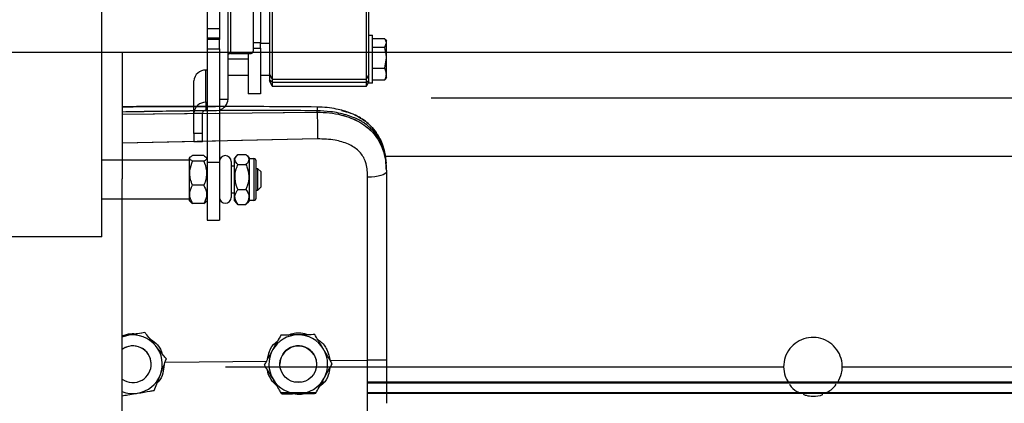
# Model space of a CAD drawing. Header units: inches. Extents: x 170 to 284, y 215 to 248.
# Tile 526 of 656: x 202.47 to 202.757, y 243.956 to 244.068. Entities that reach past the tile are written whole.
import ezdxf

# ---------------------------------------------------------------- set-up
doc = ezdxf.new("R2010")
doc.units = ezdxf.units.IN
doc.header["$LTSCALE"] = 0.25
doc.header["$MEASUREMENT"] = 0
doc.layers.add('LH FRONT OF HOOD', color=7, linetype='Continuous')

msp = doc.modelspace()

# ---------------------------------------------------------------- linework, layer by layer
at = {"layer": 'LH FRONT OF HOOD'}
for p, q in [((202.4944485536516, 244.0046184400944), (202.4944485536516, 244.155523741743)), ((202.5432558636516, 244.1146045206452), (202.5432558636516, 244.0521204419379)), ((202.5440991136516, 244.1146275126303), (202.5440991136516, 244.0504912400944)), ((202.5715890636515, 244.0504912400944), (202.5715890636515, 244.1146275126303)), ((202.5722636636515, 244.0519969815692), (202.5722636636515, 244.1146062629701)), ((202.5312142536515, 244.0447298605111), (202.5312142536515, 244.0912018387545)), ((202.5251428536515, 244.0845910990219), (202.5251428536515, 244.0653321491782)), ((202.5286845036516, 244.0845910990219), (202.5286845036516, 244.0653321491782)), ((202.5406586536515, 244.0809429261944), (202.5406586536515, 244.0611692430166)), ((202.5386348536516, 244.0590056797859), (202.5386348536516, 244.0775998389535)), ((202.5318888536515, 244.0723536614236), (202.5318888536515, 244.0580503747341)), ((202.5251428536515, 244.0653321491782), (202.5286845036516, 244.0653321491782)), ((202.5251428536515, 244.0653321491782), (202.5251428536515, 244.0626426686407)), ((202.5286845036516, 244.0653321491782), (202.5286845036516, 244.0626426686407)), ((202.5251428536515, 244.0626426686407), (202.5286845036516, 244.0626426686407)), ((202.5251428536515, 244.0626426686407), (202.5251428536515, 244.0621437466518)), ((202.5286845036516, 244.0621437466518), (202.5251428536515, 244.0621437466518)), ((202.5251428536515, 244.0621437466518), (202.5251428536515, 244.0594542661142)), ((202.5286845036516, 244.0626426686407), (202.5286845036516, 244.0621437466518)), ((202.5286845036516, 244.0594542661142), (202.5286845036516, 244.0621437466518)), ((202.5406586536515, 244.0611692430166), (202.5386348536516, 244.0611692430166)), ((202.5406586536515, 244.0596337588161), (202.5406586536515, 244.0611692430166)), ((202.5406586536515, 244.061138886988), (202.5432558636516, 244.061138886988)), ((202.5722636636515, 244.063398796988), (202.5733092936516, 244.063398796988)), ((202.5733092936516, 244.0506868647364), (202.5733092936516, 244.063398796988)), ((202.5733092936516, 244.0624708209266), (202.5768869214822, 244.0624708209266)), ((202.5768869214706, 244.0598887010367), (202.5773568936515, 244.0611797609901)), ((202.5770233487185, 244.0622562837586), (202.5773568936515, 244.061678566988)), ((202.5773568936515, 244.0611797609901), (202.5773568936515, 244.061678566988)), ((202.5773568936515, 244.0568616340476), (202.5773568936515, 244.0611797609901)), ((202.2777556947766, 244.0584689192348), (206.7721258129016, 244.0584689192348)), ((202.5003237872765, 244.0584689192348), (202.5003237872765, 244.0215643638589)), ((202.5251428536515, 244.0594542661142), (202.5286845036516, 244.0594542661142)), ((202.5251428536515, 244.0594542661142), (202.5251428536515, 244.0264222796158)), ((202.5286845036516, 244.0594542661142), (202.5286845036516, 244.0264222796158)), ((202.5386348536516, 244.0596337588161), (202.5406586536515, 244.0596337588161)), ((202.5406586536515, 244.0596337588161), (202.5406586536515, 244.0462749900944)), ((202.5733092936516, 244.0598887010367), (202.5768869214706, 244.0598887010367)), ((202.5371170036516, 244.0563939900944), (202.5312142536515, 244.0563939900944)), ((202.5318888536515, 244.0580503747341), (202.5375807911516, 244.0580503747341)), ((202.5371170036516, 244.0580503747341), (202.5371170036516, 244.0462749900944)), ((202.5768869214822, 244.0538345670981), (202.5773568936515, 244.0568616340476)), ((202.5773568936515, 244.0520985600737), (202.5773568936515, 244.0568616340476)), ((202.5247718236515, 244.0438433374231), (202.5247718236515, 244.0532515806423)), ((202.5251428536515, 244.0532515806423), (202.5247718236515, 244.0532515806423)), ((202.5733092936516, 244.0538345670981), (202.5768869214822, 244.0538345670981)), ((202.5212639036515, 244.0406640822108), (202.5212639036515, 244.05007232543)), ((202.5371170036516, 244.051694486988), (202.5312142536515, 244.051694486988)), ((202.5432558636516, 244.051694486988), (202.5406586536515, 244.051694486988)), ((202.5440991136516, 244.0506598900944), (202.5432558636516, 244.0521204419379)), ((202.5432558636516, 244.0521204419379), (202.5432558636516, 244.0503038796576)), ((202.5440991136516, 244.0496866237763), (202.5432558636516, 244.0503038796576)), ((202.5432558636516, 244.0503038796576), (202.5432558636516, 244.050076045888)), ((202.5440991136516, 244.0486154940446), (202.5432558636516, 244.050076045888)), ((202.5715890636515, 244.0504912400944), (202.5440991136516, 244.0504912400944)), ((202.5440991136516, 244.0504912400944), (202.5440991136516, 244.0496153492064)), ((202.5715890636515, 244.0496153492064), (202.5440991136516, 244.0496153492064)), ((202.5440991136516, 244.0496153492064), (202.5440991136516, 244.0484468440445)), ((202.5722636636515, 244.0519969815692), (202.5715890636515, 244.0508285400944)), ((202.5715890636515, 244.0496153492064), (202.5715890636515, 244.0504912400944)), ((202.5715890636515, 244.0497578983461), (202.5722636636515, 244.0502517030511)), ((202.5722636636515, 244.0499525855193), (202.5715890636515, 244.0487841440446)), ((202.5715890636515, 244.0484468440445), (202.5715890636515, 244.0496153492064)), ((202.5722636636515, 244.0502517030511), (202.5722636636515, 244.0519969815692)), ((202.5722636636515, 244.0499525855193), (202.5722636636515, 244.0502517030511)), ((202.5722636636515, 244.049434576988), (202.5722636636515, 244.0499525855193)), ((202.5733092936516, 244.049434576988), (202.5733092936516, 244.0506868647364)), ((202.5733092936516, 244.0503625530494), (202.5768869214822, 244.0503625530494)), ((202.5769802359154, 244.0506019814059), (202.5768869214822, 244.0503625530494)), ((202.5773568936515, 244.051154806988), (202.5770233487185, 244.0505770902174)), ((202.5773568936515, 244.051154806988), (202.5773568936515, 244.0520985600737)), ((202.5715890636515, 244.0484468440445), (202.5440991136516, 244.0484468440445)), ((202.5733092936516, 244.049434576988), (202.5722636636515, 244.049434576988)), ((202.5247718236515, 244.0438433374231), (202.5247718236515, 244.0415506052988)), ((202.5247718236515, 244.0438433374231), (202.5251428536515, 244.0438433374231)), ((202.5286845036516, 244.0447298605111), (202.5312142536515, 244.0447298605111)), ((202.5406586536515, 244.0462749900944), (202.5371170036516, 244.0462749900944)), ((202.5904137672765, 244.0451833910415), (206.4425538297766, 244.0451833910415)), ((202.5003237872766, 244.0404350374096), (202.5571710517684, 244.0409717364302)), ((202.5247718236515, 244.0415506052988), (202.5251428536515, 244.0415506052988)), ((202.5571710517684, 244.0413831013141), (202.547251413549, 244.0414200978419)), ((202.547251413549, 244.0408780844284), (202.5571710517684, 244.0409717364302)), ((202.5571710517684, 244.0409717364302), (202.5571710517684, 244.041383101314)), ((202.5571710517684, 244.0409717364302), (202.5571710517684, 244.0413831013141)), ((202.5003237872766, 244.0404350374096), (202.5275626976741, 244.0406922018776)), ((202.5212639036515, 244.0406640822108), (202.5237936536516, 244.0406640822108)), ((202.5212639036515, 244.0347938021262), (202.5212639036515, 244.0406640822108)), ((202.5237936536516, 244.0347938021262), (202.5237936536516, 244.0406640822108)), ((202.557267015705, 244.0331829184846), (202.5003237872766, 244.0319733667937)), ((202.5275626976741, 244.0325519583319), (202.5003237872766, 244.0319733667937)), ((202.5237936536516, 244.0347938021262), (202.5212639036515, 244.0347938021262)), ((202.5212639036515, 244.0347938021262), (202.5212639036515, 244.0323594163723)), ((202.5237936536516, 244.0323594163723), (202.5212639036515, 244.0323594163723)), ((202.5237936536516, 244.0323594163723), (202.5237936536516, 244.0347938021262)), ((202.557267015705, 244.0331829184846), (202.535095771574, 244.0327119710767)), ((202.4944485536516, 244.0270757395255), (202.5198809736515, 244.0270757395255)), ((202.4944485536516, 244.0270757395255), (202.5198809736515, 244.0270757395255)), ((202.5198809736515, 244.0274638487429), (202.5202631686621, 244.0279097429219)), ((202.5198809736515, 244.0274638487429), (202.5202631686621, 244.0279097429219)), ((202.5198809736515, 244.0274638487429), (202.5198809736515, 244.0152194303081)), ((202.5241309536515, 244.0283354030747), (202.5208928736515, 244.0283354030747)), ((202.5241309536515, 244.0266587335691), (202.5208928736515, 244.0266587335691)), ((202.5247749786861, 244.0278930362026), (202.5251428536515, 244.0274638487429)), ((202.5247749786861, 244.0278930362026), (202.5251428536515, 244.0274638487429)), ((202.5330694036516, 244.0274638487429), (202.5337341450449, 244.0282393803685)), ((202.5330694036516, 244.0220415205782), (202.5330694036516, 244.0274638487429)), ((202.5340813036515, 244.0285965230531), (202.5364424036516, 244.0285965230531)), ((202.5367465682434, 244.0282895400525), (202.5374543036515, 244.0274638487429)), ((202.5374543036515, 244.0274638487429), (202.5387191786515, 244.0274638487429)), ((202.5374543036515, 244.0220415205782), (202.5374543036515, 244.0274638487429)), ((202.5387191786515, 244.0274638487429), (202.5387191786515, 244.0220415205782)), ((202.5393937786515, 244.0219644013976), (202.5393937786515, 244.0267892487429)), ((202.5768719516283, 244.028107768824), (206.4624382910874, 244.028107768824)), ((202.5251428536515, 244.0264222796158), (202.5286845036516, 244.0264222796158)), ((202.5251428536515, 244.0264222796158), (202.5251428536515, 244.0095068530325)), ((202.5286845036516, 244.0264222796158), (202.5286845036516, 244.0095068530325)), ((202.5321586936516, 244.0265529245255), (202.5321586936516, 244.0161303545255)), ((202.5321586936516, 244.0253555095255), (202.5330694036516, 244.0253555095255)), ((202.5340813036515, 244.0256920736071), (202.5364424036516, 244.0256920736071)), ((202.5393937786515, 244.0245459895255), (202.5398154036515, 244.0245459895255)), ((202.5393937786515, 244.0245459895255), (202.5398154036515, 244.0245459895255)), ((202.5398154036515, 244.0245459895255), (202.5408273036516, 244.0235340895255)), ((202.5398154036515, 244.0245459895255), (202.5408273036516, 244.0235340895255)), ((202.5398154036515, 244.0245459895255), (202.5398154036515, 244.0181372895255)), ((202.5773665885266, 244.0240485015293), (202.5773665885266, 244.0235601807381)), ((202.5773665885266, 244.0240485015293), (202.5773665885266, 244.0235601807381)), ((202.5003237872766, 239.8211148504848), (202.5003237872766, 244.0215643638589)), ((202.5330694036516, 244.0152194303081), (202.5330694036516, 244.0220415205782)), ((202.5374543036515, 244.0152194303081), (202.5374543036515, 244.0220415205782)), ((202.5387191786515, 244.0220415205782), (202.5387191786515, 244.0152194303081)), ((202.5393937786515, 244.0158940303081), (202.5393937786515, 244.0219644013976)), ((202.5408273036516, 244.0191491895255), (202.5408273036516, 244.0235340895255)), ((202.5241309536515, 244.0196649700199), (202.5208928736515, 244.0196649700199)), ((202.5340813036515, 244.0184371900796), (202.5364424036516, 244.0184371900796)), ((202.5398154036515, 244.0181372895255), (202.5393937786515, 244.0181372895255)), ((202.5398154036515, 244.0181372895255), (202.5393937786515, 244.0181372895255)), ((202.5408273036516, 244.0191491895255), (202.5398154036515, 244.0181372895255)), ((202.5408273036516, 244.0191491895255), (202.5398154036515, 244.0181372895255)), ((202.5198809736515, 244.0156075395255), (202.4944485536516, 244.0156075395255)), ((202.5198809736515, 244.0156075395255), (202.4944485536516, 244.0156075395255)), ((202.5202631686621, 244.0147735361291), (202.5198809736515, 244.0152194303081)), ((202.5202631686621, 244.0147735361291), (202.5198809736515, 244.0152194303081)), ((202.5251428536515, 244.0152194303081), (202.5247749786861, 244.0147902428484)), ((202.5251428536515, 244.0152194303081), (202.5247749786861, 244.0147902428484)), ((202.5330694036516, 244.0173277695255), (202.5321586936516, 244.0173277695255)), ((202.5337341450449, 244.0144438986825), (202.5330694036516, 244.0152194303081)), ((202.5374543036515, 244.0152194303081), (202.5367465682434, 244.0143937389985)), ((202.5387191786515, 244.0152194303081), (202.5374543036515, 244.0152194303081)), ((202.5241309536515, 244.0143478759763), (202.5208928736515, 244.0143478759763)), ((202.5241309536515, 244.0143478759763), (202.5247113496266, 244.0148447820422)), ((202.5241309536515, 244.0143478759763), (202.5247113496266, 244.0148447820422)), ((202.5337397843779, 244.0144487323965), (202.5340813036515, 244.0140867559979)), ((202.5340813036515, 244.0140867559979), (202.5364424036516, 244.0140867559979)), ((202.5364424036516, 244.0140867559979), (202.5366849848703, 244.0144465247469)), ((202.5251428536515, 244.0095068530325), (202.5286845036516, 244.0095068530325)), ((202.4944485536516, 244.0046184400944), (202.1613648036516, 244.0046184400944)), ((202.4944485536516, 244.0046184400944), (202.1613648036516, 244.0046184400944)), ((202.5020983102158, 243.9759070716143), (202.5003237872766, 243.9756182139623)), ((202.5069763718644, 243.9767032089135), (202.5060478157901, 243.9765520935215)), ((202.5069763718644, 243.9767015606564), (202.5069763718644, 243.9767032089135)), ((202.5466154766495, 243.9759434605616), (202.5466154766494, 243.9759451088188)), ((202.5564989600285, 243.9760917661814), (202.5564989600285, 243.9760934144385)), ((202.5088241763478, 243.9674572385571), (202.5088241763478, 243.9674580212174)), ((202.5128579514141, 243.9680645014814), (202.5425559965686, 243.968348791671)), ((202.5132301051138, 243.9690467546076), (202.5132301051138, 243.9690484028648)), ((202.5304915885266, 243.9667153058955), (202.6931375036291, 243.9667153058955)), ((202.5418021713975, 243.9673099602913), (202.5418021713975, 243.9673116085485)), ((202.5463354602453, 243.9674580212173), (202.5463354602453, 243.9674572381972)), ((202.5570358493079, 243.9674572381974), (202.5570358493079, 243.9674580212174)), ((202.5609953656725, 243.9685253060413), (202.5719089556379, 243.9686297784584)), ((202.5615691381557, 243.9676065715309), (202.5615691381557, 243.967608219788)), ((202.5773665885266, 243.9686994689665), (202.5773665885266, 243.9621813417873)), ((202.710258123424, 243.9667153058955), (204.2339935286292, 243.9667153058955)), ((202.5449455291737, 243.9621807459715), (202.544433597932, 243.9621807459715)), ((202.544534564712, 243.9620653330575), (202.5450375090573, 243.9620653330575)), ((202.5525706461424, 243.9621807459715), (202.5508006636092, 243.9621807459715)), ((202.5583338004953, 243.9620653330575), (202.5591541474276, 243.9620653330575)), ((202.5592560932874, 243.9621807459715), (202.5584257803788, 243.9621807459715)), ((206.4610578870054, 243.9621807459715), (202.5719097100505, 243.9621807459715)), ((202.5719097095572, 243.9620653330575), (206.4610578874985, 243.9620653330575)), ((202.5568449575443, 243.9591329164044), (202.5466882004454, 243.9591329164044)), ((202.546756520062, 243.9590185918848), (202.5567812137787, 243.9590185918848)), ((202.5719096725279, 243.9590185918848), (206.4610579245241, 243.9590185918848)), ((206.4610579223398, 243.9591329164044), (202.5719096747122, 243.9591329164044)), ((202.5773665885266, 243.9588640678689), (202.5773665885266, 243.9561145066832))]:
    msp.add_line(p, q, dxfattribs=at)
at = {"layer": 'LH FRONT OF HOOD', "flags": 128}
for points in [[(202.5318888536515, 244.0580503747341), (202.5317572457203, 244.0580448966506), (202.5316306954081, 244.0580286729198), (202.5315140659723, 244.0580023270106), (202.531411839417, 244.0579668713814), (202.5313279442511, 244.0579236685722), (202.5312656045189, 244.0578743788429), (202.5312272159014, 244.0578208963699), (202.5312142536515, 244.0577652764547)], [(202.5773665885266, 244.0235601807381), (202.577262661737, 244.0232644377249), (202.5769547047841, 244.0229795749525), (202.5764540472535, 244.022716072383), (202.5757791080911, 244.0224836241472), (202.5749547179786, 244.0222907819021), (202.5740112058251, 244.0221446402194), (202.5729832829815, 244.0220505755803), (202.5719087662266, 244.0220120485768)], [(202.5773665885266, 244.0235601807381), (202.577262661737, 244.0232644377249), (202.5769547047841, 244.0229795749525), (202.5764540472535, 244.022716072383), (202.5757791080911, 244.0224836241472), (202.5749547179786, 244.0222907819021), (202.5740112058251, 244.0221446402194), (202.5729832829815, 244.0220505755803), (202.5719087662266, 244.0220120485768)], [(202.5003237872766, 243.9754176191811), (202.501007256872, 243.9756552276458), (202.5020983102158, 243.9759070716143)], [(202.5562784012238, 243.970202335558), (202.5568832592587, 243.9687266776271), (202.5570358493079, 243.9674580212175)]]:
    msp.add_lwpolyline(points, dxfattribs=at)
at = {"layer": 'LH FRONT OF HOOD'}
msp.add_circle((202.5516856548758, 243.9674572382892), 0.005350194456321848, dxfattribs=at)
for centre, radius, start, end in [((202.5376278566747, 244.0590576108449), 0.001008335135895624, 267.3246632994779, 357.0478590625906), ((202.5246151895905, 244.0498994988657), 0.003355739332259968, 87.32466329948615, 177.0478590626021), ((202.5246151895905, 244.0404912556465), 0.003355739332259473, 87.32466329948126, 177.0478590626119), ((202.5279854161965, 244.0448305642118), 0.003230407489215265, 282.498170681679, 358.2135900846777), ((202.5247281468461, 244.040615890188), 0.0009357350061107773, 87.32466329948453, 177.0478590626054), ((202.5304215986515, 244.0265529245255), 0.001737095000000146, 0, 180), ((202.5387191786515, 244.0267892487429), 0.0006746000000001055, 0, 90), ((202.5304215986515, 244.0161303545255), 0.001737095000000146, 180, 0), ((202.5387191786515, 244.0158940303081), 0.0006746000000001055, 269.9999999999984, 0), ((202.5034739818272, 243.9674580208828), 0.008560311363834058, 39.24773070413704, 99.2477296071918), ((202.5516856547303, 243.967458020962), 0.008560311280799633, 90.85968127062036, 150.8596805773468), ((202.5516856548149, 243.9674580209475), 0.008560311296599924, 30.85968260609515, 90.85968183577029), ((202.5034739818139, 243.9674580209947), 0.005350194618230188, 39.24773075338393, 126.0718980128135), ((202.5034739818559, 243.9674572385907), 0.005350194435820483, 300.009742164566, 126.0718999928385), ((202.5034739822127, 243.9674580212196), 0.008560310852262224, 339.2477292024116, 39.24773059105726), ((202.5516856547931, 243.9674580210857), 0.005350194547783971, 30.85968222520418, 179.9999985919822), ((202.5034739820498, 243.967458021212), 0.005350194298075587, 5.902783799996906e-08, 39.24773054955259), ((202.5516856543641, 243.9674580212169), 0.00856031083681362, 150.8596808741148, 210.8596823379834), ((202.5516856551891, 243.9674580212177), 0.008560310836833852, 330.8596808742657, 30.85968233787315), ((202.5034739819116, 243.9674580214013), 0.008560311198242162, 279.2477290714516, 339.2477287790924), ((202.5034739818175, 243.9674572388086), 0.005350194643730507, 233.9281021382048, 300.0097413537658), ((202.5516856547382, 243.9674580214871), 0.00856031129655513, 210.8596826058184, 270.8596818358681), ((202.5516856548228, 243.9674580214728), 0.008560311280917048, 270.8596812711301, 330.8596805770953), ((202.5034739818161, 243.9674580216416), 0.008560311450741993, 248.4076756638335, 279.2477294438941)]:
    msp.add_arc(centre, radius, start, end, dxfattribs=at)
for points, knots in [([(202.5773568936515, 244.0611797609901), (202.5773565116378, 244.0612103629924), (202.5773520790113, 244.0615654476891), (202.5771577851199, 244.0619134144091), (202.5769802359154, 244.0622313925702)], [0, 0, 0, 0, 0.08618226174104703, 0.9999999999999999, 0.9999999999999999, 0.9999999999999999, 0.9999999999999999]), ([(202.5773568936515, 244.0568616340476), (202.5773564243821, 244.056933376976), (202.5773497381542, 244.0579555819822), (202.5771099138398, 244.0589572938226), (202.5768869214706, 244.0598887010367)], [0, 0, 0, 0, 0.07018448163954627, 1, 1, 1, 1]), ([(202.5773568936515, 244.0520985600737), (202.5773499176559, 244.0522564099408), (202.577323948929, 244.0528440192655), (202.5770715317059, 244.0534161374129), (202.5768869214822, 244.0538345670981)], [0, 0, 0, 0, 0.2686306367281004, 1, 1, 1, 1]), ([(202.5768869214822, 244.0503625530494), (202.576957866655, 244.0505082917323), (202.5772333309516, 244.0510741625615), (202.5773042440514, 244.0516620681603), (202.5773568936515, 244.0520985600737)], [0, 0, 0, 0, 0.2575476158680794, 1, 1, 1, 1]), ([(202.5571524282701, 244.0424752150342), (202.5479354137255, 244.0425431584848), (202.5298485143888, 244.0426764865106), (202.5109049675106, 244.0426191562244), (202.5011792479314, 244.0425663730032), (202.5003237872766, 244.0425617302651)], [0, 0, 0, 0, 0.4865830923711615, 0.9548405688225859, 1, 1, 1, 1]), ([(202.5003237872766, 244.0425581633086), (202.5032229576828, 244.0425737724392), (202.5123025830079, 244.0426226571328), (202.5213822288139, 244.04262177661), (202.5275626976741, 244.0426211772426)], [0, 0, 0, 0, 0.3193050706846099, 1, 1, 1, 1]), ([(202.5571710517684, 244.041383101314), (202.5508652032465, 244.0414224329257), (202.5376261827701, 244.0415050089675), (202.518676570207, 244.0413238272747), (202.5060360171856, 244.0411028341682), (202.5003237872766, 244.0410029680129)], [0, 0, 0, 0, 0.3326703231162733, 0.6984356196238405, 1, 1, 1, 1]), ([(202.5275626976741, 244.0413654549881), (202.5241954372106, 244.0413426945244), (202.5151134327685, 244.0412813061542), (202.506035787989, 244.0411104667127), (202.5003237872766, 244.0410029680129)], [0, 0, 0, 0, 0.3707618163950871, 1, 1, 1, 1]), ([(202.5571522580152, 244.0424593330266), (202.5571534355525, 244.0424633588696), (202.5571574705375, 244.0424771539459), (202.5571626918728, 244.042362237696), (202.5571693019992, 244.0420694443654), (202.5571703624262, 244.0416534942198), (202.5571710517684, 244.0413831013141)], [0, 0, 0, 0, 0.09787641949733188, 0.3353863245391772, 0.5679606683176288, 1, 1, 1, 1]), ([(202.5772801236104, 244.0260915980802), (202.5771611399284, 244.0271620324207), (202.5769457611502, 244.0290996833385), (202.576200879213, 244.0316183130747), (202.5753436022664, 244.033528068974), (202.574268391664, 244.0352807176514), (202.5729533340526, 244.0368689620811), (202.5714826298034, 244.0381638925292), (202.5701089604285, 244.0391237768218), (202.568666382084, 244.0399552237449), (202.5662881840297, 244.0410223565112), (202.5633517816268, 244.0418352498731), (202.560042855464, 244.042363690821), (202.5581510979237, 244.0424366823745), (202.5571524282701, 244.0424752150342)], [0, 0, 0, 0, 0.1084465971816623, 0.1963050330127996, 0.269182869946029, 0.3279968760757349, 0.4149595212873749, 0.4916410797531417, 0.53897604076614, 0.5941910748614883, 0.6694152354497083, 0.8148545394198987, 0.9022606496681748, 1, 1, 1, 1]), ([(202.5773665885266, 244.0240485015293), (202.5773038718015, 244.0254049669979), (202.5771854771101, 244.027965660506), (202.5762159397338, 244.031456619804), (202.5749267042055, 244.0338685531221), (202.5735628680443, 244.0355712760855), (202.5724799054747, 244.036614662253), (202.571420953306, 244.0374431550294), (202.5704315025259, 244.0381030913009), (202.5691971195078, 244.038798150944), (202.5676031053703, 244.0395238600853), (202.5649393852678, 244.0404318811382), (202.5614042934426, 244.0411918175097), (202.5584977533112, 244.041323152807), (202.5571710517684, 244.041383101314)], [0, 0, 0, 0, 0.1307156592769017, 0.2467609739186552, 0.3577928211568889, 0.4170971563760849, 0.4791482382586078, 0.5177152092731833, 0.5590896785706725, 0.6032945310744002, 0.6633484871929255, 0.7353692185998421, 0.8792082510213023, 1, 1, 1, 1]), ([(202.5773665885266, 244.0240485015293), (202.5773038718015, 244.0254049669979), (202.5771854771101, 244.027965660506), (202.5762159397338, 244.031456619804), (202.5749267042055, 244.0338685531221), (202.5735628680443, 244.0355712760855), (202.5724799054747, 244.036614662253), (202.571420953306, 244.0374431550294), (202.5704315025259, 244.0381030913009), (202.5691971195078, 244.038798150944), (202.5676031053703, 244.0395238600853), (202.5649393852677, 244.0404318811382), (202.5614042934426, 244.0411918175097), (202.5584977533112, 244.041323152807), (202.5571710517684, 244.0413831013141)], [0, 0, 0, 0, 0.1307156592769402, 0.2467609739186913, 0.3577928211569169, 0.4170971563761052, 0.4791482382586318, 0.5177152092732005, 0.5590896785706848, 0.6032945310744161, 0.663348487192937, 0.7353692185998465, 0.8792082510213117, 1, 1, 1, 1]), ([(202.5571710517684, 244.0409717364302), (202.5571927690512, 244.0403958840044), (202.5572378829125, 244.0391996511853), (202.5572788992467, 244.036974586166), (202.5572921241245, 244.0347972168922), (202.5572751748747, 244.0337074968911), (202.557267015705, 244.0331829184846)], [0, 0, 0, 0, 0.2406941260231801, 0.4999999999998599, 0.7593058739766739, 1, 1, 1, 1]), ([(202.5571710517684, 244.0409717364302), (202.5583678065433, 244.0409400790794), (202.5608000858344, 244.0408757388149), (202.5641296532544, 244.0402569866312), (202.5671080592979, 244.0393138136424), (202.5696396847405, 244.0381002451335), (202.5718852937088, 244.0365543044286), (202.573747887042, 244.0347191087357), (202.5752415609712, 244.0325839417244), (202.5764108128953, 244.0300293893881), (202.5772076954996, 244.0269530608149), (202.5773131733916, 244.0247007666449), (202.5773665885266, 244.0235601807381)], [0, 0, 0, 0, 0.1094013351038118, 0.2223468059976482, 0.315179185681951, 0.4102231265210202, 0.5012749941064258, 0.5946006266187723, 0.6834485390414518, 0.7745330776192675, 0.8858211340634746, 1, 1, 1, 1]), ([(202.5571710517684, 244.0409717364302), (202.5571927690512, 244.0403958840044), (202.5572378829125, 244.0391996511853), (202.5572788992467, 244.036974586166), (202.5572921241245, 244.0347972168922), (202.5572751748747, 244.0337074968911), (202.557267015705, 244.0331829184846)], [0, 0, 0, 0, 0.2406941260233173, 0.4999999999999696, 0.7593058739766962, 1, 1, 1, 1]), ([(202.5571710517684, 244.0409717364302), (202.5583869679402, 244.0409384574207), (202.5608187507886, 244.0408719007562), (202.5641595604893, 244.0402500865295), (202.5671173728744, 244.0393078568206), (202.5696599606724, 244.0380901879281), (202.5718914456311, 244.0365447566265), (202.573763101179, 244.0347035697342), (202.5752440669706, 244.0325732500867), (202.5764196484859, 244.0300040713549), (202.5772124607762, 244.0269521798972), (202.577315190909, 244.0246913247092), (202.5773665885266, 244.0235601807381)], [0, 0, 0, 0, 0.1111703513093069, 0.2223361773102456, 0.3162781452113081, 0.4102081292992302, 0.5024030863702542, 0.5945790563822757, 0.6845432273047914, 0.7745043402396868, 0.8871807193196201, 0.9999999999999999, 0.9999999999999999, 0.9999999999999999, 0.9999999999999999]), ([(202.5643245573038, 244.0414458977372), (202.5651897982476, 244.0412282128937), (202.5670729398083, 244.0407544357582), (202.5693221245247, 244.0396301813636), (202.571313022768, 244.0383160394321), (202.5729529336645, 244.0368684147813), (202.5742684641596, 244.0352808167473), (202.5753435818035, 244.0335280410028), (202.5762008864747, 244.0316183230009), (202.5769457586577, 244.0290996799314), (202.5771611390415, 244.0271620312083), (202.5772801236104, 244.0260915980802)], [0, 0, 0, 0, 0.1184925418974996, 0.2578914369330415, 0.3525112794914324, 0.4535004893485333, 0.5680298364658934, 0.6454875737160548, 0.7414673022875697, 0.8571764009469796, 1, 1, 1, 1]), ([(202.5714831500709, 244.0259453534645), (202.5714831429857, 244.0259453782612), (202.5713805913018, 244.0263042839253), (202.5708853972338, 244.0277104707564), (202.5693493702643, 244.0299131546), (202.5662823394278, 244.0318164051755), (202.5621661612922, 244.0330280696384), (202.559013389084, 244.0331277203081), (202.557267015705, 244.0331829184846)], [0, 0, 0, 0, 4.497367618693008e-06, 0.06509473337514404, 0.261670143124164, 0.4753105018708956, 0.709365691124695, 1, 1, 1, 1]), ([(202.5714831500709, 244.0259453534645), (202.5714831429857, 244.0259453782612), (202.5713805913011, 244.0263042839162), (202.5708853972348, 244.0277104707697), (202.569349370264, 244.0299131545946), (202.5662823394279, 244.0318164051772), (202.5621661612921, 244.0330280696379), (202.559013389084, 244.0331277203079), (202.557267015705, 244.0331829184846)], [0, 0, 0, 0, 4.497367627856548e-06, 0.06509473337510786, 0.261670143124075, 0.475310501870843, 0.7093656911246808, 1, 1, 1, 1]), ([(202.5208928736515, 244.0266587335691), (202.5205364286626, 244.0268875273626), (202.5198194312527, 244.0273477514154), (202.5202029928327, 244.0279400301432), (202.5207442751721, 244.0282502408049), (202.5208928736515, 244.0283354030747)], [0, 0, 0, 0, 0.4176583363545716, 0.8401294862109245, 1, 1, 1, 1]), ([(202.5208928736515, 244.0266587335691), (202.5205364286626, 244.0268875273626), (202.5198194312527, 244.0273477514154), (202.5202029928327, 244.0279400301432), (202.5207442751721, 244.0282502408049), (202.5208928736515, 244.0283354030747)], [0, 0, 0, 0, 0.4176583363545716, 0.8401294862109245, 1, 1, 1, 1]), ([(202.5208928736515, 244.0196649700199), (202.5207643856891, 244.0199689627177), (202.5202600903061, 244.0211620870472), (202.5198579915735, 244.0233761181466), (202.5203662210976, 244.0254350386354), (202.5208082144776, 244.0264620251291), (202.5208928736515, 244.0266587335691)], [0, 0, 0, 0, 0.1367615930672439, 0.5367681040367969, 0.911272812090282, 0.9999999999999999, 0.9999999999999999, 0.9999999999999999, 0.9999999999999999]), ([(202.5208928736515, 244.0196649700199), (202.5207643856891, 244.0199689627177), (202.5202600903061, 244.0211620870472), (202.5198579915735, 244.0233761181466), (202.5203662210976, 244.0254350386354), (202.5208082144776, 244.0264620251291), (202.5208928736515, 244.0266587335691)], [0, 0, 0, 0, 0.1367615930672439, 0.5367681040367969, 0.911272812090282, 0.9999999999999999, 0.9999999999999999, 0.9999999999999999, 0.9999999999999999]), ([(202.5241309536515, 244.0283354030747), (202.5244873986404, 244.0281066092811), (202.5252043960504, 244.0276463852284), (202.5248208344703, 244.0270541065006), (202.5242795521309, 244.0267438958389), (202.5241309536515, 244.0266587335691)], [0, 0, 0, 0, 0.417658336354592, 0.840129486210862, 1, 1, 1, 1]), ([(202.5241309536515, 244.0283354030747), (202.5244873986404, 244.0281066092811), (202.5252043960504, 244.0276463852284), (202.5248208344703, 244.0270541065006), (202.5242795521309, 244.0267438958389), (202.5241309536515, 244.0266587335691)], [0, 0, 0, 0, 0.417658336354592, 0.840129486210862, 1, 1, 1, 1]), ([(202.5241309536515, 244.0266587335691), (202.5242156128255, 244.0264620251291), (202.5246576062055, 244.0254350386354), (202.5251658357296, 244.0233761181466), (202.524763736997, 244.0211620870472), (202.5242594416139, 244.0199689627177), (202.5241309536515, 244.0196649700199)], [0, 0, 0, 0, 0.08872718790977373, 0.4632318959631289, 0.8632384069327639, 1, 1, 1, 1]), ([(202.5241309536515, 244.0266587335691), (202.5242156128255, 244.0264620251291), (202.5246576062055, 244.0254350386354), (202.5251658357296, 244.0233761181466), (202.524763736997, 244.0211620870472), (202.5242594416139, 244.0199689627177), (202.5241309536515, 244.0196649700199)], [0, 0, 0, 0, 0.08872718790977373, 0.4632318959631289, 0.8632384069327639, 1, 1, 1, 1]), ([(202.5340813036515, 244.0256920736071), (202.5337248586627, 244.0260884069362), (202.5330078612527, 244.0268856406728), (202.5333914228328, 244.027911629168), (202.5339327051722, 244.0284489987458), (202.5340813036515, 244.0285965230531)], [0, 0, 0, 0, 0.417658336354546, 0.840129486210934, 1, 1, 1, 1]), ([(202.5364424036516, 244.0285965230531), (202.5367988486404, 244.028200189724), (202.5375158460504, 244.0274029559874), (202.5371322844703, 244.0263769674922), (202.5365910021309, 244.0258395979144), (202.5364424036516, 244.0256920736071)], [0, 0, 0, 0, 0.4176583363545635, 0.8401294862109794, 0.9999999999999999, 0.9999999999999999, 0.9999999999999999, 0.9999999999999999]), ([(202.5340813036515, 244.0184371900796), (202.5339528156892, 244.0187525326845), (202.5334485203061, 244.0199902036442), (202.5330464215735, 244.0222868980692), (202.5335546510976, 244.0244226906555), (202.5339966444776, 244.0254880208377), (202.5340813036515, 244.0256920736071)], [0, 0, 0, 0, 0.1367615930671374, 0.5367681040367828, 0.9112728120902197, 1, 1, 1, 1]), ([(202.5364424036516, 244.0256920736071), (202.5365270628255, 244.0254880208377), (202.5369690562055, 244.0244226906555), (202.5374772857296, 244.0222868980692), (202.537075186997, 244.0199902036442), (202.5365708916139, 244.0187525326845), (202.5364424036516, 244.0184371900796)], [0, 0, 0, 0, 0.08872718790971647, 0.4632318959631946, 0.8632384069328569, 1, 1, 1, 1]), ([(202.5719087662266, 244.0220120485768), (202.571838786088, 244.0233366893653), (202.5717688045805, 244.0246613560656), (202.5714831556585, 244.0259453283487), (202.5714831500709, 244.0259453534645)], [0, 0, 0, 0, 0.999980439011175, 1, 1, 1, 1]), ([(202.5719087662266, 244.0220120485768), (202.5718387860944, 244.0233366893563), (202.5717688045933, 244.0246613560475), (202.5714831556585, 244.0259453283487), (202.5714831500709, 244.0259453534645)], [0, 0, 0, 0, 0.9999804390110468, 0.9999999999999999, 0.9999999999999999, 0.9999999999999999, 0.9999999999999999]), ([(202.5719089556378, 243.9686297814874), (202.5719089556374, 243.9686298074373), (202.5719088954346, 243.972016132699), (202.5719088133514, 243.9790628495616), (202.5719087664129, 243.9897360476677), (202.5719087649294, 244.0006121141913), (202.5719087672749, 244.0113994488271), (202.571908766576, 244.0184745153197), (202.5719087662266, 244.0220120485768)], [0, 0, 0, 0, 1.439079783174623e-06, 0.1877923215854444, 0.3908439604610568, 0.5938956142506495, 0.796947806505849, 1, 1, 1, 1]), ([(202.5773665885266, 244.0235601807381), (202.5773665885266, 244.0199300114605), (202.5773665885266, 244.0126591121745), (202.5773665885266, 244.001578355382), (202.5773665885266, 243.9903957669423), (202.5773665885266, 243.9794270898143), (202.5773665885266, 243.9721792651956), (202.5773665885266, 243.9686994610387)], [0, 0, 0, 0, 0.2027568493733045, 0.4061035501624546, 0.60886041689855, 0.8122072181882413, 1, 1, 1, 1]), ([(202.5208928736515, 244.0143478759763), (202.5205364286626, 244.0150734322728), (202.5198194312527, 244.016532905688), (202.5202029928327, 244.0184111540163), (202.5207442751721, 244.0193949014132), (202.5208928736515, 244.0196649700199)], [0, 0, 0, 0, 0.417658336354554, 0.8401294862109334, 1, 1, 1, 1]), ([(202.5208928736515, 244.0143478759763), (202.5205364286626, 244.0150734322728), (202.5198194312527, 244.016532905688), (202.5202029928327, 244.0184111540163), (202.5207442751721, 244.0193949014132), (202.5208928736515, 244.0196649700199)], [0, 0, 0, 0, 0.417658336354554, 0.8401294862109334, 1, 1, 1, 1]), ([(202.5241309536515, 244.0196649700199), (202.5244873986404, 244.0189394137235), (202.5252043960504, 244.0174799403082), (202.5248208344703, 244.0156016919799), (202.5242795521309, 244.0146179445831), (202.5241309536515, 244.0143478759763)], [0, 0, 0, 0, 0.4176583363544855, 0.8401294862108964, 1, 1, 1, 1]), ([(202.5241309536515, 244.0196649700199), (202.5244873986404, 244.0189394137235), (202.5252043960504, 244.0174799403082), (202.5248208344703, 244.0156016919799), (202.5242795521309, 244.0146179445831), (202.5241309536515, 244.0143478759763)], [0, 0, 0, 0, 0.4176583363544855, 0.8401294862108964, 1, 1, 1, 1]), ([(202.5340813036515, 244.0140867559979), (202.5337248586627, 244.0146804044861), (202.5330078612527, 244.0158745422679), (202.5333914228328, 244.0174113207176), (202.5339327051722, 244.0182162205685), (202.5340813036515, 244.0184371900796)], [0, 0, 0, 0, 0.4176583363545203, 0.8401294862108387, 0.9999999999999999, 0.9999999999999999, 0.9999999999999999, 0.9999999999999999]), ([(202.5364424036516, 244.0184371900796), (202.5367988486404, 244.0178435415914), (202.5375158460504, 244.0166494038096), (202.5371322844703, 244.0151126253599), (202.5365910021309, 244.014307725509), (202.5364424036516, 244.0140867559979)], [0, 0, 0, 0, 0.4176583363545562, 0.8401294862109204, 1, 1, 1, 1]), ([(202.5203433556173, 244.014842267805), (202.520367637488, 244.0147624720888), (202.5204200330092, 244.014590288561), (202.5207277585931, 244.0144325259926), (202.5208928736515, 244.0143478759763)], [0, 0, 0, 0, 0.4634340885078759, 1, 1, 1, 1]), ([(202.5203433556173, 244.014842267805), (202.520367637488, 244.0147624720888), (202.5204200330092, 244.014590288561), (202.5207277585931, 244.0144325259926), (202.5208928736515, 244.0143478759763)], [0, 0, 0, 0, 0.4634340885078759, 1, 1, 1, 1]), ([(202.5003237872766, 243.9757371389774), (202.5011614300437, 243.9760177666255), (202.5025706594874, 243.9764898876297), (202.5040437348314, 243.9763712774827), (202.5046412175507, 243.9763231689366)], [0, 0, 0, 0, 0.5943977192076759, 1, 1, 1, 1]), ([(202.5069763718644, 243.9767015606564), (202.506300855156, 243.9765915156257), (202.5049339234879, 243.9763688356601), (202.5032688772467, 243.9760976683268), (202.5023156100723, 243.975942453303), (202.5020983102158, 243.9759070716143)], [0, 0, 0, 0, 0.4299704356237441, 0.8700602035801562, 0.9999999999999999, 0.9999999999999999, 0.9999999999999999, 0.9999999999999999]), ([(202.5101032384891, 243.972876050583), (202.5099795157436, 243.9730274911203), (202.5090118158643, 243.9742119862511), (202.5079506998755, 243.9755107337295), (202.5070713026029, 243.9765870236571), (202.5069763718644, 243.9767032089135)], [0, 0, 0, 0, 0.1156468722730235, 0.9045342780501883, 1, 1, 1, 1]), ([(202.5101032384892, 243.9728739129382), (202.5099795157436, 243.9730253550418), (202.5090118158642, 243.9742098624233), (202.5079506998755, 243.9755088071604), (202.5070713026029, 243.9765853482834), (202.5069763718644, 243.9767015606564)], [0, 0, 0, 0, 0.115646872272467, 0.9045342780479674, 1, 1, 1, 1]), ([(202.5082475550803, 243.9750072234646), (202.5088969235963, 243.974579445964), (202.5103878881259, 243.9735972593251), (202.5116895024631, 243.9718647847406), (202.5119654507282, 243.9706284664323), (202.5120208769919, 243.9703801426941)], [0, 0, 0, 0, 0.3814222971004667, 0.8757540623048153, 1, 1, 1, 1]), ([(202.5466154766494, 243.9759451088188), (202.5462822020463, 243.9753473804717), (202.5456078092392, 243.9741378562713), (202.5447863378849, 243.9726644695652), (202.5443160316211, 243.9718208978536), (202.5442088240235, 243.9716286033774)], [0, 0, 0, 0, 0.4299704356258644, 0.8700602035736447, 0.9999999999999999, 0.9999999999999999, 0.9999999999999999, 0.9999999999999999]), ([(202.5466154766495, 243.9759434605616), (202.5462822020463, 243.9753456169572), (202.5456078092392, 243.9741358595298), (202.5447863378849, 243.9726623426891), (202.5443160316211, 243.9718187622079), (202.5442088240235, 243.9716264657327)], [0, 0, 0, 0, 0.4299704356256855, 0.8700602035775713, 0.9999999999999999, 0.9999999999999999, 0.9999999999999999, 0.9999999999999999]), ([(202.551557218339, 243.9760195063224), (202.5502851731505, 243.9760003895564), (202.5485886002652, 243.9759748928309), (202.5470103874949, 243.9759510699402), (202.5466154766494, 243.9759451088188)], [0, 0, 0, 0, 0.7497733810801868, 1, 1, 1, 1]), ([(202.551557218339, 243.9760173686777), (202.5502851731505, 243.9759983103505), (202.5485886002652, 243.975972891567), (202.5470103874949, 243.9759493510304), (202.5466154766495, 243.9759434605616)], [0, 0, 0, 0, 0.7497733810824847, 0.9999999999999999, 0.9999999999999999, 0.9999999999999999, 0.9999999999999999]), ([(202.5487618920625, 243.9759774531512), (202.5493308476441, 243.9761907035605), (202.5505122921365, 243.976633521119), (202.5525568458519, 243.9766886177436), (202.5538940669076, 243.9762818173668), (202.5546062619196, 243.9760651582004)], [0, 0, 0, 0, 0.3027399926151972, 0.6286439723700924, 1, 1, 1, 1]), ([(202.5564989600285, 243.9760934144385), (202.5558146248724, 243.9760832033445), (202.5544298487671, 243.976062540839), (202.5527430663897, 243.9760372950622), (202.5517773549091, 243.9760228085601), (202.551557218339, 243.9760195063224)], [0, 0, 0, 0, 0.4299704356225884, 0.8700602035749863, 1, 1, 1, 1]), ([(202.5564989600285, 243.9760917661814), (202.5558146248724, 243.9760814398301), (202.5544298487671, 243.9760605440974), (202.5527430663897, 243.9760351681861), (202.5517773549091, 243.9760206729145), (202.551557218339, 243.9760173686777)], [0, 0, 0, 0, 0.429970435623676, 0.8700602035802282, 0.9999999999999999, 0.9999999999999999, 0.9999999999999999, 0.9999999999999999]), ([(202.5590340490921, 243.9718510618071), (202.5589337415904, 243.9720189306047), (202.5581491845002, 243.9733319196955), (202.5572888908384, 243.9747715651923), (202.5565759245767, 243.9759646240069), (202.5564989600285, 243.9760934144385)], [0, 0, 0, 0, 0.1156468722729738, 0.9045342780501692, 1, 1, 1, 1]), ([(202.5590340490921, 243.9718489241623), (202.5589337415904, 243.9720167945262), (202.5581491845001, 243.9733297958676), (202.5572888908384, 243.9747696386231), (202.5565759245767, 243.9759629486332), (202.5564989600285, 243.9760917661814)], [0, 0, 0, 0, 0.1156468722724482, 0.9045342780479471, 1, 1, 1, 1]), ([(202.710258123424, 243.9667153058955), (202.7102464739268, 243.9670466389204), (202.7102011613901, 243.9683354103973), (202.7095367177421, 243.9705377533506), (202.707840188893, 243.9729166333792), (202.7054415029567, 243.9746002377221), (202.7026224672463, 243.9753951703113), (202.699700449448, 243.975212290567), (202.6969994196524, 243.9740728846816), (202.6948455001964, 243.9721052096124), (202.69340770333, 243.9695520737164), (202.69322675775, 243.9676523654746), (202.6931375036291, 243.9667153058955)], [0, 0, 0, 0, 0.03711346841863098, 0.1443586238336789, 0.2516217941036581, 0.3589567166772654, 0.4663024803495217, 0.5735867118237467, 0.6808414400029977, 0.7881476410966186, 0.8955006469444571, 1, 1, 1, 1]), ([(202.5132301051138, 243.9690484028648), (202.5129660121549, 243.9693716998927), (202.5119668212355, 243.970594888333), (202.5108931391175, 243.9719091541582), (202.5101032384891, 243.972876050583)], [0, 0, 0, 0, 0.2643068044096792, 1, 1, 1, 1]), ([(202.5132301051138, 243.9690467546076), (202.5129660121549, 243.9693699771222), (202.5119668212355, 243.9705928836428), (202.5108931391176, 243.9719070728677), (202.5101032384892, 243.9728739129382)], [0, 0, 0, 0, 0.2643068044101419, 1, 1, 1, 1]), ([(202.5427198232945, 243.9689577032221), (202.5428822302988, 243.9697096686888), (202.5432611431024, 243.9714640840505), (202.5443905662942, 243.9733045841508), (202.5454303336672, 243.9740359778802), (202.545628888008, 243.9741756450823)], [0, 0, 0, 0, 0.3776771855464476, 0.8811610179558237, 1, 1, 1, 1]), ([(202.5573738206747, 243.9746293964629), (202.5576189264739, 243.9744815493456), (202.5587517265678, 243.9737982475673), (202.5602255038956, 243.9716988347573), (202.5607326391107, 243.9696083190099), (202.5609953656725, 243.9685253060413)], [0, 0, 0, 0, 0.1174426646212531, 0.5427821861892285, 1, 1, 1, 1]), ([(202.5442088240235, 243.9716286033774), (202.54358933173, 243.9705174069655), (202.54276309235, 243.9690353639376), (202.541994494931, 243.9676566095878), (202.5418021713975, 243.9673116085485)], [0, 0, 0, 0, 0.7497733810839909, 1, 1, 1, 1]), ([(202.5442088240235, 243.9716264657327), (202.54358933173, 243.9705153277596), (202.54276309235, 243.9690333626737), (202.541994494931, 243.9676548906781), (202.5418021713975, 243.9673099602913)], [0, 0, 0, 0, 0.7497733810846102, 0.9999999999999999, 0.9999999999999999, 0.9999999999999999, 0.9999999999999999]), ([(202.5615691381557, 243.967608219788), (202.5613550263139, 243.9679665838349), (202.5605449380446, 243.9693224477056), (202.5596744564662, 243.9707792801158), (202.5590340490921, 243.9718510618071)], [0, 0, 0, 0, 0.2643068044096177, 1, 1, 1, 1]), ([(202.5615691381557, 243.9676065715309), (202.5613550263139, 243.9679648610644), (202.5605449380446, 243.9693204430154), (202.5596744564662, 243.9707771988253), (202.5590340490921, 243.9718489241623)], [0, 0, 0, 0, 0.2643068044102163, 1, 1, 1, 1]), ([(202.5125641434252, 243.96728906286), (202.5124880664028, 243.9664633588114), (202.5123259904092, 243.9647042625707), (202.5114771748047, 243.9628963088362), (202.5106929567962, 243.9621956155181), (202.5106041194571, 243.9621162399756)], [0, 0, 0, 0, 0.439592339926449, 0.9365162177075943, 1, 1, 1, 1]), ([(202.5114789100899, 243.9644248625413), (202.5119296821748, 243.9656145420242), (202.5125308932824, 243.9672012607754), (202.513090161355, 243.9686773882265), (202.5132301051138, 243.9690467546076)], [0, 0, 0, 0, 0.7497733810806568, 1, 1, 1, 1]), ([(202.5443372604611, 243.9630671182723), (202.5442369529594, 243.9632349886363), (202.5434523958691, 243.9645479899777), (202.5425921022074, 243.9659878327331), (202.5418791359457, 243.9671811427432), (202.5418021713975, 243.9673099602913)], [0, 0, 0, 0, 0.1156468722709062, 0.9045342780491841, 0.9999999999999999, 0.9999999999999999, 0.9999999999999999, 0.9999999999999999]), ([(202.5608892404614, 243.9663869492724), (202.5607771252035, 243.9656736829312), (202.5605144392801, 243.9640025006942), (202.5593601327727, 243.9620797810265), (202.5582254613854, 243.961228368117), (202.5578606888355, 243.9609546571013)], [0, 0, 0, 0, 0.3356490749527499, 0.7864254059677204, 1, 1, 1, 1]), ([(202.5591624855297, 243.963289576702), (202.5597819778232, 243.9644007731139), (202.5606082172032, 243.9658828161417), (202.5613768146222, 243.9672615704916), (202.5615691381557, 243.9676065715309)], [0, 0, 0, 0, 0.7497733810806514, 1, 1, 1, 1]), ([(202.5719087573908, 243.9279391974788), (202.5719087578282, 243.9282018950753), (202.5719087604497, 243.9297763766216), (202.5719087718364, 243.9332077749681), (202.5719088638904, 243.9388091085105), (202.5719091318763, 243.9452489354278), (202.5719094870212, 243.9524749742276), (202.5719097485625, 243.960349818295), (202.5719097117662, 243.9658777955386), (202.5719096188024, 243.9686297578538), (202.5719096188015, 243.9686297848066)], [0, 0, 0, 0, 0.03155846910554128, 0.1891461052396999, 0.3467338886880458, 0.5043277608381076, 0.6619226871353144, 0.8309600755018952, 0.9999983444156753, 1, 1, 1, 1]), ([(202.5773665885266, 243.9686994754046), (202.5772853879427, 243.9686880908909), (202.5771229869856, 243.9686653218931), (202.5758701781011, 243.9686373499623), (202.5740727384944, 243.9686213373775), (202.5726306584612, 243.9686269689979), (202.5719096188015, 243.9686297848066)], [0, 0, 0, 0, 0.2500007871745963, 0.5000009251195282, 0.750000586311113, 1, 1, 1, 1]), ([(202.6931375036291, 243.9667153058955), (202.6932052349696, 243.9657758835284), (202.6933230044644, 243.9641424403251), (202.6941860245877, 243.9627661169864), (202.6945527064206, 243.9621813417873)], [0, 0, 0, 0, 0.575117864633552, 1, 1, 1, 1]), ([(202.7089472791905, 243.9621813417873), (202.7093885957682, 243.9630352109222), (202.7101284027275, 243.96446660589), (202.7102208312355, 243.966068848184), (202.710258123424, 243.9667153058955)], [0, 0, 0, 0, 0.5965293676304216, 1, 1, 1, 1]), ([(202.509727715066, 243.9598034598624), (202.5099702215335, 243.9604434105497), (202.5104609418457, 243.961738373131), (202.5110586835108, 243.9633158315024), (202.5114009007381, 243.9642189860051), (202.5114789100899, 243.9644248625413)], [0, 0, 0, 0, 0.4299704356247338, 0.8700602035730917, 1, 1, 1, 1]), ([(202.5456180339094, 243.960923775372), (202.5449669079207, 243.9615859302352), (202.5436188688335, 243.9629568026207), (202.5427172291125, 243.9648276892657), (202.5426726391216, 243.9658407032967), (202.5426720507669, 243.9658540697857)], [0, 0, 0, 0, 0.4797011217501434, 0.9931347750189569, 1, 1, 1, 1]), ([(202.5468723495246, 243.9588247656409), (202.5466582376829, 243.9591830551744), (202.5458481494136, 243.9605386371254), (202.5449776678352, 243.9619953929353), (202.5443372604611, 243.9630671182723)], [0, 0, 0, 0, 0.2643068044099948, 1, 1, 1, 1]), ([(202.5567558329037, 243.9589730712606), (202.5570891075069, 243.9595707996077), (202.557763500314, 243.9607803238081), (202.5585849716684, 243.9622537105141), (202.5590552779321, 243.9630972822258), (202.5591624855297, 243.963289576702)], [0, 0, 0, 0, 0.4299704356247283, 0.8700602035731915, 1, 1, 1, 1]), ([(202.5773665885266, 243.9618205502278), (202.5773665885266, 243.9610810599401), (202.5773665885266, 243.9601706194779), (202.5773665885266, 243.9592977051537), (202.5773665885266, 243.9591338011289)], [0, 0, 0, 0, 0.8122335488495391, 1, 1, 1, 1]), ([(202.6948718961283, 243.9615860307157), (202.6948906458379, 243.9615506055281), (202.6953563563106, 243.9606707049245), (202.6964578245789, 243.9597349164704), (202.6976625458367, 243.9592593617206), (202.6979806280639, 243.9591338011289)], [0, 0, 0, 0, 0.02994884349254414, 0.7438776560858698, 1, 1, 1, 1]), ([(202.7054192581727, 243.9591338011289), (202.7059785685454, 243.9593895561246), (202.707212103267, 243.9599536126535), (202.7080290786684, 243.9610411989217), (202.7084756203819, 243.9616356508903)], [0, 0, 0, 0, 0.4534208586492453, 1, 1, 1, 1]), ([(202.5003237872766, 243.9582722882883), (202.5008835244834, 243.9583633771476), (202.5021352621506, 243.9585670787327), (202.5036792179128, 243.9588184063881), (202.5046323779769, 243.9589735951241), (202.5048496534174, 243.9590089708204)], [0, 0, 0, 0, 0.3844201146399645, 0.8596768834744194, 0.9999999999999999, 0.9999999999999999, 0.9999999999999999, 0.9999999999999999]), ([(202.5048496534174, 243.9590089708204), (202.5061053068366, 243.959213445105), (202.5077800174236, 243.9594861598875), (202.5093378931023, 243.9597399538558), (202.509727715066, 243.9598034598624)], [0, 0, 0, 0, 0.7497733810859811, 1, 1, 1, 1]), ([(202.5468723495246, 243.9588247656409), (202.5475566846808, 243.9588349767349), (202.5489414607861, 243.9588556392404), (202.5506282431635, 243.9588808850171), (202.5515939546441, 243.9588953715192), (202.5518140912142, 243.958898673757)], [0, 0, 0, 0, 0.4299704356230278, 0.8700602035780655, 1, 1, 1, 1]), ([(202.5539583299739, 243.9589309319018), (202.5538644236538, 243.9588943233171), (202.5530900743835, 243.9585924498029), (202.5517940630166, 243.9585334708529), (202.5506860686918, 243.9587860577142), (202.550292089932, 243.9588758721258)], [0, 0, 0, 0, 0.08167163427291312, 0.6734623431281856, 1, 1, 1, 1]), ([(202.5518140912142, 243.958898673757), (202.5530861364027, 243.958917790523), (202.554782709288, 243.9589432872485), (202.5563609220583, 243.9589671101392), (202.5567558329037, 243.9589730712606)], [0, 0, 0, 0, 0.7497733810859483, 1, 1, 1, 1]), ([(202.6988449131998, 243.9587616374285), (202.6991217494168, 243.9586283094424), (202.7000108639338, 243.9582001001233), (202.7019664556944, 243.9581297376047), (202.7037066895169, 243.9581875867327), (202.7045622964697, 243.9586627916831), (202.704586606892, 243.9586762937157)], [0, 0, 0, 0, 0.1557676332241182, 0.5002787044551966, 0.9858013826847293, 1, 1, 1, 1])]:
    msp.add_open_spline(points, degree=3, knots=knots, dxfattribs=at)

doc.saveas('drawing.dxf')
